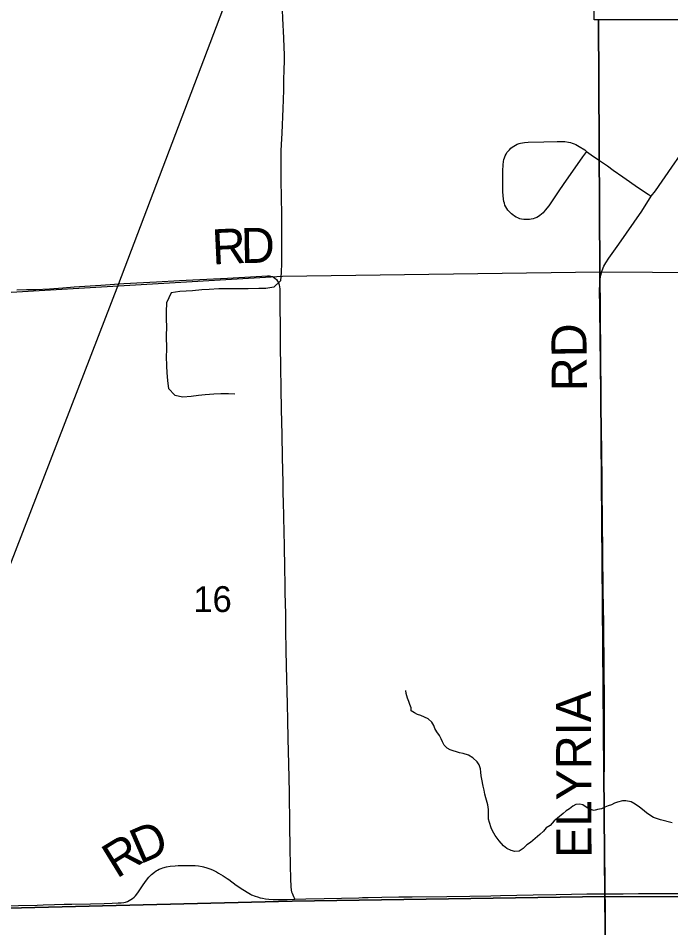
# Model space of a CAD drawing. Extents: x 0 to 34, y 0 to 22.
# Drawn here: x 5.557 to 6.615, y 15.347 to 16.821 of the extents above; entities that cross this region are included whole.
import ezdxf

# ---------------------------------------------------------------- set-up
doc = ezdxf.new("R2010")
doc.units = 0
for name, color, linetype in [('GM_X_County_Road', 7, 'Continuous'), ('GM_X_County_Road_Text', 7, 'Continuous'), ('GM_X_Minor_River', 7, 'Continuous'), ('GM_X_Rail_Line', 7, 'Continuous'), ('GM_X_Section', 7, 'Continuous'), ('GM_X_Section_Text', 7, 'Continuous'), ('GM_X_Township_Road', 7, 'Continuous'), ('GM_X_Township_Road_Text', 7, 'Continuous'), ('SH_Text', 7, 'Continuous')]:
    doc.layers.add(name, color=color, linetype=linetype)

msp = doc.modelspace()

# ---------------------------------------------------------------- linework, layer by layer
at = {"layer": 'GM_X_County_Road'}
for points in [[(6.5832, 16.5322), (6.5899, 16.541), (6.6165, 16.579), (6.6299, 16.5987), (6.639, 16.6124), (6.6465, 16.6236), (6.6552, 16.6371), (6.6597, 16.6454), (6.6636, 16.654), (6.6666, 16.6628), (6.669, 16.6719), (6.6729, 16.6901), (6.6802, 16.7268), (6.6874, 16.7635), (6.6934, 16.7906), (6.6959, 16.8026), (6.6988, 16.8178)], [(6.507, 15.584), (6.5075, 15.6144), (6.5075, 15.6453), (6.5075, 15.7004), (6.5074, 15.7159), (6.5073, 15.7314), (6.5071, 15.75), (6.5066, 15.7904), (6.5062, 15.8121), (6.5063, 15.8337), (6.5063, 15.8368), (6.5063, 15.8399), (6.5055, 15.8926), (6.5048, 15.9547), (6.5037, 16.0571), (6.5034, 16.0757), (6.5029, 16.113), (6.5028, 16.1285), (6.5027, 16.144), (6.5019, 16.1874), (6.5015, 16.2122), (6.5009, 16.2588), (6.5005, 16.3023), (6.4997, 16.3519), (6.4993, 16.3799), (6.4996, 16.3891), (6.5005, 16.3983), (6.5016, 16.4044), (6.5031, 16.4103), (6.5051, 16.4161), (6.5064, 16.4188), (6.5094, 16.4242), (6.5144, 16.4319), (6.5306, 16.4547), (6.5431, 16.4725), (6.5554, 16.4904), (6.5678, 16.5082), (6.5832, 16.5322)], [(5.5551, 16.3803), (5.5707, 16.3808), (5.5862, 16.3812), (5.6079, 16.3823), (5.6295, 16.3836), (5.6481, 16.3851), (5.6915, 16.3881), (5.7287, 16.3906), (5.7814, 16.3934), (5.8187, 16.3955), (5.8404, 16.3965), (5.8963, 16.3994), (5.9428, 16.4021), (5.9615, 16.4031), (5.9647, 16.403), (5.9669, 16.4026), (5.9692, 16.4021), (5.9713, 16.401), (5.9735, 16.3995), (5.9758, 16.3972), (5.9777, 16.3946), (5.9792, 16.3917), (5.9802, 16.3886), (5.9809, 16.3855), (5.9813, 16.3823), (5.9815, 16.3761), (5.9815, 16.3512), (5.9816, 16.345), (5.9818, 16.3294), (5.9818, 16.2891), (5.9837, 16.1866), (5.9845, 16.1462), (5.9852, 16.1089), (5.9861, 16.0685), (5.9864, 16.0499), (5.9866, 16.0375), (5.9873, 16.0127), (5.9879, 15.9878), (5.9883, 15.966), (5.989, 15.9289), (5.9896, 15.9042), (5.9895, 15.8949), (5.9896, 15.8887), (5.9899, 15.8732), (5.9903, 15.8546), (5.9907, 15.8298), (5.9912, 15.7956), (5.9922, 15.749), (5.9927, 15.7304), (5.993, 15.7086), (5.9939, 15.6838), (5.9945, 15.6528), (5.9954, 15.6124), (5.9964, 15.5658), (5.9971, 15.513), (5.9977, 15.4757), (5.9981, 15.4477), (5.9986, 15.426), (5.9992, 15.4136), (5.9998, 15.4075), (6.0003, 15.4052), (6.0011, 15.4027), (6.0022, 15.4001), (6.0035, 15.3975), (6.0052, 15.3943), (6.0059, 15.393)], [(6.5087, 15.4017), (6.5085, 15.4154), (6.5083, 15.434), (6.5081, 15.4557), (6.5079, 15.4746), (6.5079, 15.4873), (6.5076, 15.5064), (6.5073, 15.5233), (6.507, 15.5416), (6.5068, 15.5546), (6.5068, 15.5658), (6.507, 15.5827), (6.507, 15.584)], [(6.5119, 15.0705), (6.5119, 15.078), (6.5115, 15.1329), (6.5109, 15.1857), (6.5104, 15.2509), (6.51, 15.2726), (6.5096, 15.3068), (6.5091, 15.3564), (6.509, 15.3843), (6.5087, 15.4017)]]:
    msp.add_lwpolyline(points, dxfattribs=at)
at = {"layer": 'GM_X_Minor_River'}
for points in [[(5.9851, 16.8342), (5.9856, 16.8202), (5.986, 16.8099), (5.9868, 16.7993), (5.9872, 16.7887), (5.988, 16.7731), (5.9884, 16.7618), (5.9881, 16.7511), (5.9878, 16.7375), (5.9875, 16.72), (5.9871, 16.7044), (5.9868, 16.6885), (5.9861, 16.6745), (5.9844, 16.6346), (5.984, 16.6251), (5.983, 16.6061), (5.983, 16.5959), (5.9827, 16.5837), (5.9831, 16.5678), (5.9832, 16.5507), (5.9836, 16.5374), (5.9838, 16.4953), (5.9842, 16.4824), (5.9843, 16.4596), (5.984, 16.4471), (5.984, 16.4236), (5.9833, 16.4084), (5.9823, 16.3951), (5.9717, 16.3848), (5.9584, 16.3829), (5.9471, 16.3825), (5.93, 16.382), (5.9065, 16.382), (5.8944, 16.3823), (5.8827, 16.3819), (5.8668, 16.3811), (5.8547, 16.3803), (5.8399, 16.3791), (5.8297, 16.3783), (5.8194, 16.3779), (5.8051, 16.3756), (5.7975, 16.3596), (5.7972, 16.3448), (5.7969, 16.3353), (5.7977, 16.3186), (5.7974, 16.3083), (5.7975, 16.2825), (5.7971, 16.2731), (5.7976, 16.2567), (5.798, 16.2465)], [(5.798, 16.2465), (5.7992, 16.2328), (5.8007, 16.2207), (5.811, 16.2097), (5.8243, 16.2071), (5.8375, 16.2079), (5.8496, 16.2098), (5.8606, 16.211), (5.8742, 16.2122), (5.8856, 16.2126), (5.8981, 16.2123), (5.9083, 16.2119)], [(6.1921, 15.7087), (6.1902, 15.7136), (6.1883, 15.7189), (6.1863, 15.7261), (6.1856, 15.7311)], [(6.6169, 15.5167), (6.5982, 15.5217), (6.5868, 15.5255), (6.5806, 15.5293), (6.5757, 15.5328), (6.5692, 15.5381), (6.5642, 15.5419), (6.5569, 15.5468), (6.5504, 15.5506), (6.542, 15.5525), (6.5367, 15.5525), (6.5287, 15.5503), (6.5237, 15.5488), (6.5188, 15.5461), (6.5134, 15.5442), (6.5077, 15.5423), (6.5024, 15.5396), (6.4963, 15.5381), (6.4909, 15.5366), (6.4845, 15.5381), (6.4791, 15.5412), (6.4722, 15.5457), (6.4673, 15.5469), (6.4612, 15.5465), (6.4562, 15.5435), (6.4505, 15.5393), (6.4451, 15.5363), (6.4402, 15.5317), (6.4314, 15.5241), (6.4261, 15.5199), (6.4193, 15.5127), (6.4128, 15.5089), (6.4086, 15.5032), (6.4025, 15.4979), (6.3953, 15.4914), (6.3873, 15.485), (6.3815, 15.4812), (6.3755, 15.4751), (6.369, 15.4709), (6.3621, 15.4705), (6.356, 15.4717), (6.3491, 15.4751), (6.3438, 15.4797), (6.3365, 15.4876), (6.33, 15.496), (6.3258, 15.504), (6.3239, 15.5089), (6.3208, 15.5173), (6.3196, 15.5226), (6.3196, 15.5325), (6.3192, 15.5382), (6.3184, 15.5458), (6.315, 15.5572), (6.3134, 15.5633), (6.3123, 15.5698), (6.3107, 15.5763), (6.3084, 15.5877), (6.3076, 15.593), (6.3072, 15.5987), (6.3065, 15.604), (6.3042, 15.6105), (6.3011, 15.6158), (6.2942, 15.6219), (6.2869, 15.6265), (6.2785, 15.6291), (6.2724, 15.6303), (6.2575, 15.6352), (6.2526, 15.6379), (6.2476, 15.6428), (6.2449, 15.6478), (6.2426, 15.6531), (6.2399, 15.6584), (6.2357, 15.6641), (6.2326, 15.6695), (6.2307, 15.6744), (6.2277, 15.6801), (6.2215, 15.6851), (6.2158, 15.6881), (6.2097, 15.6908), (6.2044, 15.6923), (6.1994, 15.695), (6.1944, 15.698), (6.194, 15.7033), (6.1921, 15.7087)]]:
    msp.add_lwpolyline(points, dxfattribs=at)
at = {"layer": 'GM_X_Rail_Line'}
msp.add_lwpolyline([(5.8886, 16.8335), (5.7201, 16.39), (5.498, 15.8164), (5.486, 15.7774), (5.4805, 15.734), (5.4804, 15.6994), (5.4958, 14.9887), (5.5012, 14.6795)], dxfattribs=at)
at = {"layer": 'GM_X_Section'}
for points in [[(6.4908, 17.4246), (5.4312, 17.3835), (5.4444, 16.3706), (5.9855, 16.4024), (6.4997, 16.4098), (6.4977, 16.8178), (6.4908, 16.8178)], [(6.4977, 16.8178), (6.4997, 16.4098), (7.5226, 16.4031), (7.5185, 16.8178)], [(5.4444, 16.3706), (5.9855, 16.4024), (6.4997, 16.4098), (6.508, 15.3973), (6.0014, 15.3899), (5.4966, 15.3772)], [(6.4997, 16.4098), (7.5226, 16.4031), (7.534, 15.3931), (6.508, 15.3973)], [(5.4966, 15.3772), (6.0014, 15.3899), (6.508, 15.3973), (6.5187, 14.3786), (5.5053, 14.3671)], [(6.508, 15.3973), (7.534, 15.3931), (7.5388, 14.869), (7.5234, 14.3784), (6.5187, 14.3786)]]:
    msp.add_lwpolyline(points, close=True, dxfattribs=at)
at = {"layer": 'GM_X_Township_Road'}
for points in [[(6.4784, 16.6048), (6.4719, 16.5961), (6.4594, 16.5783), (6.4455, 16.5584), (6.4346, 16.5424), (6.4171, 16.5168), (6.4115, 16.5094), (6.4078, 16.5053), (6.4053, 16.5032), (6.4028, 16.501), (6.4004, 16.4994), (6.3976, 16.4979), (6.3947, 16.4968), (6.3918, 16.4957), (6.3888, 16.4951), (6.3859, 16.4947), (6.3831, 16.4943), (6.38, 16.4943), (6.3767, 16.4946), (6.3731, 16.4952), (6.3703, 16.4958), (6.3671, 16.4971), (6.3642, 16.4983), (6.3617, 16.4997), (6.3588, 16.5018), (6.3565, 16.5038), (6.3543, 16.5057), (6.3524, 16.5079), (6.3506, 16.5098), (6.3489, 16.5124), (6.3474, 16.5151), (6.3461, 16.5179), (6.3451, 16.5208), (6.3443, 16.5238), (6.3437, 16.5273), (6.3431, 16.5331), (6.3427, 16.5395), (6.3426, 16.5734), (6.343, 16.5832), (6.3436, 16.5886), (6.3443, 16.5917), (6.3452, 16.5946), (6.3464, 16.5975), (6.3478, 16.6002), (6.3494, 16.6029), (6.3513, 16.6053), (6.3534, 16.6076), (6.3556, 16.6098), (6.358, 16.6117), (6.3606, 16.6135), (6.3633, 16.615), (6.3661, 16.6163), (6.369, 16.6175), (6.3714, 16.6182), (6.3744, 16.6187), (6.3777, 16.6193), (6.3835, 16.6198), (6.4091, 16.6204), (6.4306, 16.6208), (6.443, 16.6206), (6.4492, 16.6199), (6.4522, 16.6193), (6.4552, 16.6184), (6.4581, 16.6173), (6.4609, 16.616), (6.4663, 16.613), (6.4753, 16.6071), (6.4784, 16.6048)], [(6.4784, 16.6048), (6.486, 16.5992), (6.496, 16.5923), (6.5122, 16.5814), (6.5217, 16.5744), (6.5373, 16.5638), (6.5627, 16.546), (6.5783, 16.5355), (6.5832, 16.5322)], [(5.5408, 15.3825), (5.5577, 15.383), (5.5882, 15.3836), (5.5981, 15.3837), (5.6165, 15.3842), (5.6321, 15.3847), (5.6444, 15.3849), (5.6748, 15.3857), (5.6969, 15.3863), (5.7095, 15.3865), (5.7194, 15.387), (5.7242, 15.3873), (5.7284, 15.3876), (5.7315, 15.3883), (5.7345, 15.3894), (5.7373, 15.3908), (5.7401, 15.3924), (5.7427, 15.3943), (5.7451, 15.3963), (5.7473, 15.3986), (5.7513, 15.4034), (5.76, 15.4164), (5.7654, 15.4239), (5.7693, 15.4287), (5.7736, 15.433), (5.7782, 15.437), (5.7807, 15.4388), (5.7833, 15.4403), (5.786, 15.4417), (5.7888, 15.4429), (5.7917, 15.4439), (5.7976, 15.4454), (5.8036, 15.4463), (5.8119, 15.4473), (5.8166, 15.4476), (5.821, 15.4478), (5.835, 15.4478), (5.8444, 15.4475), (5.8498, 15.447), (5.8554, 15.446), (5.8577, 15.4455), (5.863, 15.444), (5.8681, 15.4422), (5.872, 15.4406), (5.8754, 15.439), (5.8786, 15.4371), (5.8817, 15.4353), (5.8895, 15.4307), (5.8942, 15.4277), (5.8962, 15.4263), (5.8985, 15.4247), (5.9105, 15.4157), (5.9213, 15.4085), (5.9311, 15.4026), (5.9338, 15.4012), (5.9357, 15.4003), (5.9412, 15.3981), (5.9449, 15.3968), (5.9494, 15.3954), (5.9532, 15.3945), (5.958, 15.3935), (5.9636, 15.3929), (5.9703, 15.3925), (5.9794, 15.3924), (5.9932, 15.3927), (6.0039, 15.393), (6.0059, 15.393)], [(6.0059, 15.393), (6.0236, 15.3935), (6.0531, 15.3942), (6.0814, 15.3949), (6.1092, 15.3953), (6.1153, 15.3956), (6.1246, 15.3959), (6.1464, 15.3963), (6.1743, 15.3968), (6.196, 15.3969), (6.2519, 15.3976), (6.2892, 15.3981), (6.3233, 15.3987), (6.3389, 15.3991), (6.3916, 15.4002), (6.4289, 15.4007), (6.4786, 15.4015), (6.5003, 15.4016), (6.5087, 15.4017)], [(6.5087, 15.4017), (6.5375, 15.4019), (6.5624, 15.402), (6.5987, 15.4021), (6.6275, 15.4022)]]:
    msp.add_lwpolyline(points, dxfattribs=at)
at = {"layer": 'SH_Text'}
msp.add_lwpolyline([(6.4908, 17.5349), (8.7107, 17.5349), (8.7107, 16.8178), (6.4908, 16.8178)], close=True, dxfattribs=at)

# ---------------------------------------------------------------- texts
at = {"layer": 'GM_X_County_Road_Text'}
for s, height, rotation, p in [('R', 0.0568, 2.7194, (5.8726, 16.4215)), ('D', 0.0568, 1.102, (5.9188, 16.4237)), ('RD', 0.05682, 90.4895, (6.4789, 16.2165)), ('ELYRIA', 0.05682, 90.1884, (6.4864, 15.4602))]:
    msp.add_text(s, height=height, rotation=rotation, dxfattribs=at).set_placement(p)
at = {"layer": 'GM_X_Section_Text'}
msp.add_text('16', height=0.04186, rotation=0, dxfattribs=at).set_placement((5.8412, 15.8584))
at = {"layer": 'GM_X_Township_Road_Text'}
for s, rotation, p in [('D', 23.5205, (5.7549, 15.4492)), ('R', 31.5836, (5.717, 15.4257))]:
    msp.add_text(s, height=0.0568, rotation=rotation, dxfattribs=at).set_placement(p)

doc.saveas('drawing.dxf')
